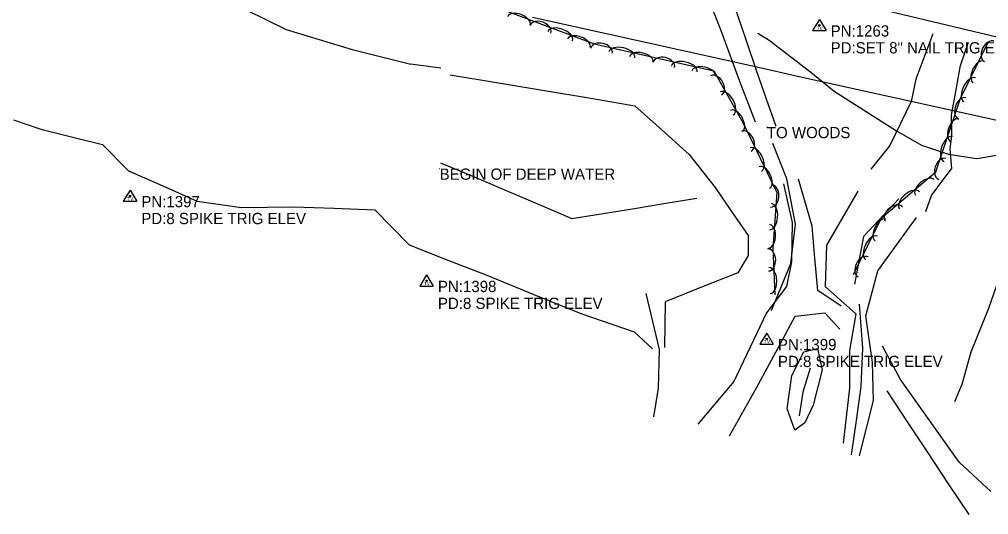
# Model space of a CAD drawing. Extents: x 1441650 to 1491889, y 345904 to 358319.
# Drawn here: x 1473268.2 to 1473698.9, y 347778.5 to 347998.4 of the extents above; entities that cross this region are included whole.
import ezdxf

# ---------------------------------------------------------------- set-up
doc = ezdxf.new("R2010")
doc.units = 0
for name, color, linetype in [('S_BRIDGE', 7, 'Continuous'), ('S_DITCHLINE', 7, 'Continuous'), ('S_GRAVEL_ROAD', 7, 'Continuous'), ('S_MSC_PT_SYM', 7, 'Continuous'), ('S_SECONDARY_CTL', 7, 'Continuous'), ('S_SECONDARY_CTL_ANNOT', 7, 'Continuous'), ('S_STREAM', 7, 'Continuous'), ('S_SURVEY_TEXT_ANNOT', 7, 'Continuous'), ('S_TRAILS', 7, 'Continuous'), ('S_TREE', 7, 'Continuous')]:
    doc.layers.add(name, color=color, linetype=linetype)

msp = doc.modelspace()

# ---------------------------------------------------------------- linework, layer by layer
at = {"layer": 'S_BRIDGE'}
msp.add_line((1474191.78, 347872.14), (1473629.28, 348008.2), dxfattribs=at)
at = {"layer": 'S_DITCHLINE'}
for points in [[(1473711.67, 347905.16), (1473704.83, 347886.99), (1473698.85, 347870.07), (1473690.99, 347850.57), (1473687.07, 347836.32), (1473683.75, 347828.61)], [(1473546.64, 347876.61), (1473549.6, 347864.24), (1473552.55, 347851.86), (1473552.14, 347834.56), (1473549.94, 347821.88)], [(1473641.4, 347871.88), (1473642.79, 347852.45), (1473642.18, 347835.42), (1473639.98, 347820.21), (1473637.78, 347805)], [(1473619.61, 347843.5), (1473616.28, 347832.8)], [(1473616.28, 347832.8), (1473614.74, 347822.36)]]:
    msp.add_lwpolyline(points, dxfattribs=at)
at = {"layer": 'S_GRAVEL_ROAD'}
for points in [[(1473595.38, 347952.71), (1473588.35, 347970.89), (1473579.95, 347993.74), (1473575.14, 348005.76), (1473569.84, 348020.8)], [(1473582.76, 348017.22), (1473586.13, 348003.65), (1473590.96, 347989.53), (1473595.79, 347975.42), (1473600.05, 347963.18), (1473604.31, 347950.94)], [(1473633.32, 347871.03), (1473622.98, 347878.04), (1473621.72, 347892.29), (1473620.46, 347906.54), (1473614.43, 347927.48)], [(1473607.78, 347925.3), (1473611.55, 347908.24), (1473611.28, 347890.68), (1473609.15, 347879.7), (1473600.22, 347868.12), (1473592.98, 347852.85), (1473585.73, 347837.58), (1473569.75, 347818.59)], [(1473583.76, 347813.45), (1473595.82, 347834.78), (1473604.38, 347850.66), (1473612.95, 347866.55), (1473626.09, 347868.05), (1473632.77, 347860.86)], [(1473699.82, 347788.68), (1473685.81, 347801.68), (1473672.8, 347820.04), (1473659.78, 347838.41), (1473651.78, 347853.33)], [(1473653.7, 347833.4), (1473662.78, 347819.66), (1473671.87, 347805.93), (1473680.96, 347792.19), (1473690.04, 347778.46)]]:
    msp.add_lwpolyline(points, dxfattribs=at)
at = {"layer": 'S_MSC_PT_SYM'}
for points in [[(1473600.34, 347950.65), (1473600.34, 347950.7), (1473600.34, 347950.65), (1473600.29, 347950.65), (1473600.34, 347950.65), (1473600.34, 347950.6), (1473600.34, 347950.65), (1473600.39, 347950.65)], [(1473454.95, 347932.18), (1473454.95, 347932.23), (1473454.95, 347932.18), (1473454.9, 347932.18), (1473454.95, 347932.18), (1473454.95, 347932.13), (1473454.95, 347932.18), (1473455, 347932.18)]]:
    msp.add_lwpolyline(points, dxfattribs=at)
at = {"layer": 'S_SECONDARY_CTL'}
for p, q in [((1473623.7, 347998.4), (1473620.69, 347993.45)), ((1473623.7, 347998.4), (1473626.65, 347993.45)), ((1473620.69, 347993.45), (1473626.65, 347993.45)), ((1473317.39, 347922.58), (1473314.38, 347917.62)), ((1473317.39, 347922.58), (1473320.34, 347917.62)), ((1473314.38, 347917.62), (1473320.34, 347917.62)), ((1473449.18, 347884.91), (1473446.17, 347879.96)), ((1473449.18, 347884.91), (1473452.13, 347879.96)), ((1473446.17, 347879.96), (1473452.13, 347879.96)), ((1473600.28, 347859.1), (1473597.27, 347854.14)), ((1473600.28, 347859.1), (1473603.23, 347854.14)), ((1473597.27, 347854.14), (1473603.23, 347854.14))]:
    msp.add_line(p, q, dxfattribs=at)
for centre, radius in [((1473623.7, 347995.79), 0.311), ((1473623.7, 347995.79), 0.183), ((1473623.7, 347995.79), 0.103), ((1473317.39, 347919.97), 0.311), ((1473317.39, 347919.97), 0.183), ((1473317.39, 347919.97), 0.103), ((1473449.18, 347882.3), 0.311), ((1473449.18, 347882.3), 0.183), ((1473449.18, 347882.3), 0.103), ((1473600.28, 347856.49), 0.311), ((1473600.28, 347856.49), 0.183), ((1473600.28, 347856.49), 0.103)]:
    msp.add_circle(centre, radius, dxfattribs=at)
at = {"layer": 'S_STREAM'}
for points in [[(1473185.49, 347998.09), (1473184.54, 347998.42), (1473183.15, 348007.96), (1473181.78, 348018.7), (1473190.13, 348028.28), (1473180.3, 348035.05), (1473173.68, 348040.98), (1473176.88, 348046.44), (1473192.88, 348045.29), (1473241.33, 348030.28), (1473298.38, 348016.33), (1473340, 348011.51), (1473360.24, 348006.98), (1473386.81, 347993.94), (1473416.1, 347984.98), (1473442.22, 347978.56)], [(1473674.05, 347991.97), (1473666.61, 347971.9), (1473664.44, 347961.89), (1473655.06, 347942.43), (1473646.63, 347931.86)], [(1473671.06, 347913.07), (1473673.56, 347920.18), (1473679.03, 347927.54), (1473682.5, 347932.13), (1473681.87, 347940.77), (1473682.54, 347946.91), (1473682.35, 347955.9), (1473684.32, 347966.37), (1473686.41, 347977.87), (1473689.96, 347988.22)], [(1473441.99, 347978.66), (1473455.46, 347976.85)], [(1473459.71, 347973.76), (1473480.22, 347970.34), (1473500.74, 347966.92), (1473521.25, 347963.51), (1473541.76, 347960.09), (1473553.83, 347949.22), (1473565.89, 347938.36), (1473577.34, 347923.68), (1473584.68, 347913.07), (1473592.02, 347902.45), (1473592.05, 347893.59), (1473587.43, 347885.9), (1473571.31, 347879.43), (1473555.2, 347872.96), (1473554.89, 347852.62)], [(1473265.64, 347953.79), (1473277.71, 347949.6), (1473291.4, 347946.23), (1473305.1, 347942.86), (1473316.66, 347931.17), (1473331.92, 347924.44), (1473347.18, 347917.7), (1473366.9, 347914.79), (1473390.02, 347915.18), (1473408.09, 347914.52), (1473426.16, 347913.85), (1473441.42, 347898.21), (1473458.64, 347891.47), (1473475.86, 347884.74), (1473496.8, 347876.23), (1473517.73, 347867.72), (1473541.37, 347859.69), (1473549.6, 347852.03)], [(1473455.37, 347934.76), (1473469.95, 347928.56), (1473484.53, 347922.35), (1473499.12, 347916.15), (1473513.7, 347909.94), (1473527.6, 347912.21), (1473541.51, 347914.47), (1473555.41, 347916.73), (1473569.31, 347919)], [(1473640.73, 347922.13), (1473633.84, 347910.11), (1473626.94, 347898.08), (1473626.32, 347879.73), (1473639.95, 347867.63), (1473637.03, 347851.37), (1473637.07, 347834.61), (1473634.29, 347810.25)], [(1473658.98, 347918.65), (1473643.3, 347901.95), (1473639.32, 347880.82)], [(1473641.59, 347804.5), (1473644.64, 347816.84), (1473647.69, 347829.19), (1473647.35, 347846.09), (1473644.32, 347866.69), (1473649.74, 347886.8), (1473658.29, 347898.64), (1473666.83, 347910.49)]]:
    msp.add_lwpolyline(points, dxfattribs=at)
msp.add_lwpolyline([(1473612.77, 347815.97), (1473609.45, 347825.41), (1473611.49, 347840.28), (1473616.73, 347850.81), (1473622.88, 347852.19), (1473624.89, 347842.7), (1473620.97, 347827.02), (1473617.26, 347819.27)], close=True, dxfattribs=at)
at = {"layer": 'S_TRAILS'}
for points in [[(1473596.37, 347992.27), (1473601.4, 347989.16), (1473619.87, 347974.96), (1473630.21, 347966.59), (1473657.9, 347948.93), (1473669.11, 347942.49), (1473681.15, 347938.61), (1473693.74, 347936.59), (1473724.36, 347941.86), (1473734.24, 347947.57), (1473741.09, 347954.1), (1473750.5, 347961.26), (1473757.57, 347966.19)], [(1473602.46, 347869.16), (1473611.02, 347890.03), (1473613.06, 347907.4), (1473609.31, 347927.55), (1473603.08, 347943.24)]]:
    msp.add_lwpolyline(points, dxfattribs=at)
at = {"layer": 'S_TREE'}
for points in [[(1473443.56, 348019.92), (1473471.85, 348006.93), (1473523.58, 347987.61), (1473576.79, 347975.53), (1473589.91, 347952.29), (1473604.86, 347921.56), (1473603.06, 347896.77), (1473603.92, 347876.08)], [(1473496.18, 347999.44), (1473512.93, 347995.72), (1473529.68, 347992), (1473546.43, 347988.28), (1473563.18, 347984.56), (1473579.93, 347980.85), (1473596.68, 347977.13), (1473613.43, 347973.41), (1473630.18, 347969.69), (1473646.93, 347965.97), (1473663.68, 347962.26), (1473680.43, 347958.54), (1473697.18, 347954.82), (1473713.93, 347951.1)], [(1473496.18, 347999.43), (1473512.93, 347995.71), (1473529.68, 347991.99), (1473546.43, 347988.27), (1473563.18, 347984.55), (1473579.93, 347980.84), (1473596.68, 347977.12), (1473613.43, 347973.4), (1473630.18, 347969.68), (1473646.93, 347965.96), (1473663.68, 347962.24), (1473680.42, 347958.52), (1473697.17, 347954.8), (1473713.92, 347951.09)], [(1473638.87, 347885.07), (1473651.3, 347910.3), (1473675.48, 347930.72), (1473686.19, 347962.96), (1473698.82, 347988.62)]]:
    msp.add_lwpolyline(points, dxfattribs=at)
for centre, major_axis, ratio, start_param, end_param in [((1473490.19, 347997.84), (-5.01, 1.87), 0.535398, 3.141578, 6.283171), ((1473499.75, 347993.99), (-4.64, 1.73), 0.678592, 3.141568, 6.283161), ((1473508.51, 347990.99), (-5.5, 2.05), 0.544686, 3.141577, 6.28317), ((1473516.82, 347987.89), (-5.01, 1.87), 0.535398, 3.141578, 6.283171), ((1473526.83, 347984.45), (-4.83, 1.1), 0.678615, 3.141593, 6.283185), ((1473699.22, 347984.19), (-2.24, -4.41), 0.665931, 3.162507, 6.304099), ((1473535.92, 347982.65), (-5.72, 1.3), 0.544705, 3.141593, 6.283185), ((1473544.56, 347980.69), (-5.21, 1.18), 0.535417, 3.141593, 6.283185), ((1473554.55, 347978.16), (-4.83, 1.1), 0.678615, 3.141593, 6.283185), ((1473563.64, 347976.36), (-5.72, 1.3), 0.544705, 3.141593, 6.283185), ((1473694.45, 347975.08), (-2.39, -4.77), 0.525476, 3.154278, 6.295871), ((1473572.29, 347974.4), (-5.21, 1.18), 0.535417, 3.141593, 6.283185), ((1473577.75, 347969.01), (-2.44, 4.31), 0.681921, 3.138355, 6.279948), ((1473690.54, 347967.14), (-2.62, -5.24), 0.534589, 3.154673, 6.296266), ((1473582.53, 347961.08), (-2.89, 5.11), 0.54736, 3.139608, 6.2812), ((1473687.27, 347958.86), (-1.63, -4.67), 0.667777, 3.163388, 6.304981), ((1473586.88, 347953.36), (-2.63, 4.65), 0.538026, 3.139669, 6.281262), ((1473683.79, 347949.18), (-1.72, -5.05), 0.526938, 3.154783, 6.296375), ((1473591.18, 347944.25), (-2.2, 4.39), 0.688391, 3.124468, 6.26606), ((1473681, 347940.79), (-1.89, -5.54), 0.536076, 3.155194, 6.296787), ((1473595.43, 347936.11), (-2.57, 5.21), 0.552595, 3.131182, 6.272775), ((1473678.33, 347931.95), (-1.63, -4.67), 0.667777, 3.163388, 6.304981), ((1473599.28, 347928.21), (-2.34, 4.75), 0.543174, 3.13151, 6.273102), ((1473670.49, 347923.81), (-4.08, -3.45), 0.524173, 3.141593, 6.283185), ((1473602.36, 347919.94), (0.33, 4.89), 0.692044, 3.135507, 6.2771), ((1473663.72, 347918.09), (-4.48, -3.79), 0.533266, 3.141593, 6.283185), ((1473601.95, 347910.78), (0.41, 5.79), 0.55549, 3.137912, 6.279504), ((1473656.81, 347911.93), (-3.79, -3.2), 0.664364, 3.141593, 6.283185), ((1473650.92, 347904.86), (-2.36, -4.8), 0.524225, 3.140796, 6.282389), ((1473601.32, 347902.03), (0.37, 5.28), 0.546018, 3.138028, 6.279621), ((1473646.99, 347896.91), (-2.59, -5.26), 0.533319, 3.140771, 6.282364), ((1473600.9, 347891.59), (-0.23, 4.91), 0.689826, 3.13387, 6.275462), ((1473643.13, 347888.49), (-2.19, -4.45), 0.66443, 3.140282, 6.281874), ((1473601.54, 347882.42), (-0.26, 5.82), 0.553713, 3.136907, 6.2785)]:
    msp.add_ellipse(centre, major_axis=major_axis, ratio=ratio, start_param=start_param, end_param=end_param, dxfattribs=at)

# ---------------------------------------------------------------- texts
at = {"layer": 'S_SECONDARY_CTL'}
for p in [(1473622.5, 347993.78), (1473316.18, 347917.96), (1473447.98, 347880.29), (1473599.08, 347854.48)]:
    msp.add_text('TV', height=1.5, rotation=360, dxfattribs=at).set_placement(p)
at = {"layer": 'S_SECONDARY_CTL_ANNOT'}
for s, p in [('PN:1263', (1473628.7, 347990.79)), ('PD:SET 8" NAIL TRIG ELEV', (1473628.7, 347983.29)), ('PN:1397', (1473322.39, 347914.97)), ('PD:8 SPIKE TRIG ELEV', (1473322.39, 347907.47)), ('PN:1398', (1473454.18, 347877.3)), ('PD:8 SPIKE TRIG ELEV', (1473454.18, 347869.8)), ('PN:1399', (1473605.28, 347851.49)), ('PD:8 SPIKE TRIG ELEV', (1473605.28, 347843.99))]:
    msp.add_text(s, height=5, dxfattribs=at).set_placement(p)
at = {"layer": 'S_SURVEY_TEXT_ANNOT'}
for s, p in [('TO WOODS', (1473600.34, 347945.65)), ('BEGIN OF DEEP WATER', (1473454.95, 347927.18))]:
    msp.add_text(s, height=5, dxfattribs=at).set_placement(p)

doc.saveas('drawing.dxf')
